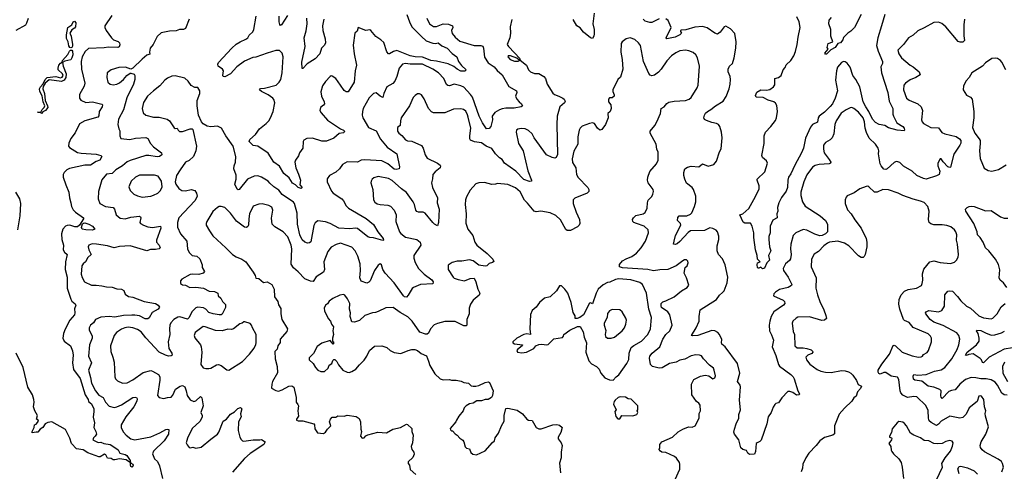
# Model space of a CAD drawing. Extents: x 1771496 to 1971148, y 471553 to 643630.
# Tile 465 of 656: x 1838371 to 1848846, y 606671 to 611469. Entities that reach past the tile are written whole.
import ezdxf

# ---------------------------------------------------------------- set-up
doc = ezdxf.new("R2010")
doc.units = 0

msp = doc.modelspace()

# ---------------------------------------------------------------- linework, layer by layer
at = {"layer": '0CON10XD'}
for points in [[(1842489, 611525), (1842518, 611445), (1842545, 611395), (1842645, 611290), (1842695, 611246), (1842765, 611221), (1842795, 611218), (1842825, 611223), (1842863, 611193), (1842920, 611165), (1842971, 611111), (1843023, 611073), (1843041, 611025), (1843071, 610981), (1843122, 610935), (1843106, 610924), (1843065, 610924), (1843025, 610944), (1842991, 610971), (1842929, 610999), (1842805, 611029), (1842745, 611035), (1842702, 611055), (1842655, 611072), (1842577, 611075), (1842525, 611084), (1842385, 611141), (1842347, 611133), (1842305, 611108), (1842295, 611108), (1842279, 611129), (1842245, 611226), (1842215, 611255), (1842160, 611290), (1842108, 611355), (1842095, 611360), (1842055, 611356), (1841973, 611387), (1841961, 611349), (1841938, 611325), (1841920, 611200), (1841929, 611105), (1841954, 610985), (1841940, 610925), (1841931, 610805), (1841865, 610701), (1841845, 610702), (1841825, 610718), (1841783, 610773), (1841733, 610843), (1841695, 610870), (1841685, 610872), (1841674, 610866), (1841625, 610813), (1841593, 610767), (1841576, 610704), (1841583, 610655), (1841612, 610595), (1841614, 610575), (1841605, 610560), (1841570, 610535), (1841566, 610506), (1841578, 610478), (1841645, 610402), (1841785, 610309), (1841817, 610295), (1841826, 610285), (1841824, 610275), (1841815, 610266), (1841769, 610261), (1841715, 610211), (1841635, 610178), (1841585, 610178), (1841485, 610209), (1841425, 610206), (1841395, 610190), (1841386, 610175), (1841382, 610105), (1841348, 610055), (1841337, 610023), (1841305, 609977), (1841299, 609955), (1841308, 609895), (1841338, 609828), (1841359, 609765), (1841353, 609715), (1841376, 609685), (1841365, 609677), (1841334, 609685), (1841306, 609716), (1841275, 609731), (1841239, 609789), (1841182, 609835), (1841135, 609914), (1841075, 609954), (1841015, 610051), (1840905, 610126), (1840854, 610134), (1840812, 610175), (1840819, 610195), (1840881, 610249), (1840922, 610308), (1840995, 610365), (1841022, 610395), (1841041, 610425), (1841067, 610493), (1841086, 610585), (1841075, 610620), (1841064, 610635), (1841015, 610671), (1840944, 610705), (1840924, 610725), (1840933, 610737), (1840975, 610742), (1841101, 610775), (1841133, 610805), (1841150, 610835), (1841164, 610906), (1841174, 611075), (1841163, 611113), (1841135, 611141), (1841095, 611142), (1841005, 611114), (1840885, 611072), (1840853, 611067), (1840763, 611027), (1840681, 610969), (1840613, 610895), (1840555, 610861), (1840537, 610865), (1840531, 610875), (1840539, 610925), (1840530, 610945), (1840482, 610975), (1840479, 610995), (1840488, 611015), (1840627, 611165), (1840675, 611209), (1840718, 611235), (1840779, 611261), (1840798, 611275), (1840814, 611305), (1840850, 611340), (1840864, 611365), (1840887, 611505)], [(1844482, 611538), (1844469, 611425), (1844482, 611365), (1844482, 611318), (1844480, 611295), (1844465, 611268), (1844445, 611277), (1844368, 611338), (1844335, 611384), (1844299, 611405), (1844261, 611471)], [(1847576, 611525), (1847538, 611405), (1847500, 611275), (1847487, 611195), (1847505, 611135), (1847551, 611025), (1847551, 611005), (1847533, 610967), (1847540, 610905), (1847607, 610695), (1847622, 610605), (1847662, 610525), (1847662, 610465), (1847668, 610445), (1847703, 610375), (1847767, 610335), (1847782, 610315), (1847786, 610294), (1847782, 610288), (1847705, 610294), (1847615, 610321), (1847574, 610344), (1847515, 610354), (1847475, 610376), (1847445, 610411), (1847405, 610495), (1847374, 610544), (1847343, 610595), (1847309, 610755), (1847267, 610835), (1847236, 610876), (1847206, 610966), (1847175, 611007), (1847155, 611022), (1847135, 611024), (1847115, 611016), (1847072, 610965), (1847060, 610925), (1847049, 610825), (1847072, 610715), (1847046, 610634), (1847017, 610575), (1846994, 610546), (1846934, 610486), (1846875, 610445), (1846865, 610425), (1846860, 610380), (1846805, 610355), (1846785, 610329), (1846731, 610209), (1846709, 610105), (1846689, 610055), (1846616, 609925), (1846575, 609830), (1846551, 609795), (1846544, 609765), (1846539, 609685), (1846525, 609646), (1846475, 609579), (1846447, 609523), (1846432, 609475), (1846436, 609436), (1846426, 609405), (1846429, 609365), (1846385, 609339), (1846356, 609275), (1846354, 609205), (1846342, 609165), (1846341, 609135), (1846350, 609055), (1846362, 609015), (1846339, 608965), (1846347, 608915), (1846320, 608885), (1846295, 608830), (1846275, 608822), (1846255, 608840), (1846235, 608828), (1846225, 608828), (1846220, 608835), (1846217, 608865), (1846222, 608885), (1846250, 608895), (1846222, 608925), (1846218, 608965), (1846199, 609025), (1846181, 609155), (1846183, 609205), (1846165, 609276), (1846145, 609308), (1846086, 609306), (1846068, 609318), (1846033, 609395), (1846065, 609407), (1846128, 609462), (1846199, 609591), (1846237, 609673), (1846239, 609705), (1846216, 609765), (1846217, 609775), (1846297, 609853), (1846326, 609945), (1846315, 609969), (1846274, 610004), (1846267, 610025), (1846292, 610155), (1846290, 610235), (1846307, 610275), (1846363, 610335), (1846411, 610399), (1846421, 610425), (1846432, 610495), (1846425, 610558), (1846412, 610582), (1846395, 610595), (1846335, 610615), (1846282, 610642), (1846207, 610647), (1846200, 610665), (1846212, 610698), (1846255, 610724), (1846315, 610721), (1846352, 610728), (1846390, 610755), (1846404, 610776), (1846406, 610844), (1846445, 610856), (1846473, 610875), (1846494, 610935), (1846515, 610963), (1846525, 610990), (1846574, 611035), (1846606, 611085), (1846625, 611132), (1846644, 611205), (1846652, 611282), (1846673, 611385), (1846664, 611445), (1846640, 611500)], [(1847324, 611525), (1847251, 611385), (1847215, 611347), (1847182, 611325), (1847135, 611280), (1847130, 611255), (1847103, 611225), (1847074, 611216), (1847048, 611175), (1847002, 611148), (1846955, 611102), (1846943, 611103), (1846936, 611115), (1846972, 611155), (1846963, 611175), (1846972, 611215), (1847022, 611235), (1847000, 611295), (1847000, 611365), (1846979, 611425), (1846983, 611465), (1847007, 611493)], [(1838333, 611357), (1838436, 611415), (1838449, 611435), (1838466, 611484)], [(1839351, 611515), (1839277, 611405), (1839277, 611385), (1839291, 611355), (1839347, 611275), (1839371, 611255), (1839418, 611238), (1839434, 611225), (1839438, 611202), (1839429, 611181), (1839415, 611174), (1839316, 611176), (1839271, 611169), (1839105, 611164), (1839068, 611132), (1839037, 611075), (1839026, 611025), (1839029, 610945), (1839065, 610795), (1839058, 610762), (1839006, 610675), (1839006, 610635), (1839023, 610615), (1839075, 610590), (1839146, 610596), (1839245, 610572), (1839252, 610565), (1839248, 610545), (1839216, 610494), (1839213, 610447), (1839204, 610435), (1839064, 610396), (1839006, 610364), (1838962, 610268), (1838915, 610207), (1838895, 610156), (1838891, 610125), (1838900, 610110), (1838988, 610058), (1839025, 610051), (1839185, 610041), (1839235, 610026), (1839244, 610015), (1839223, 609975), (1839185, 609961), (1839125, 609925), (1839065, 609925), (1838902, 609888), (1838874, 609875), (1838845, 609844), (1838834, 609825), (1838835, 609795), (1838861, 609715), (1838896, 609635), (1838902, 609575), (1838915, 609525), (1838924, 609485), (1838940, 609450), (1838964, 609424), (1839049, 609365), (1839049, 609355), (1839007, 609285), (1838985, 609268), (1838957, 609267), (1838905, 609285), (1838875, 609284), (1838859, 609275), (1838830, 609245), (1838815, 609195), (1838819, 609135), (1838836, 609075), (1838835, 609025), (1838848, 608998), (1838876, 608975), (1838858, 608895), (1838856, 608815), (1838876, 608735), (1838877, 608615), (1838915, 608498), (1838927, 608477), (1838961, 608451), (1838967, 608435), (1838954, 608396), (1838958, 608355), (1838953, 608335), (1838905, 608275), (1838855, 608182)], [(1838915, 611169), (1838905, 611174), (1838893, 611193), (1838887, 611235), (1838871, 611271), (1838870, 611310), (1838885, 611385), (1838927, 611413), (1838942, 611448), (1838955, 611454), (1838967, 611435), (1838966, 611394), (1838955, 611379), (1838925, 611361), (1838904, 611326), (1838918, 611295), (1838933, 611205), (1838933, 611187), (1838925, 611173), (1838915, 611169)], [(1840174, 611475), (1840135, 611376), (1840115, 611366), (1840070, 611365), (1840035, 611352), (1839965, 611349), (1839875, 611331), (1839835, 611289), (1839791, 611205), (1839759, 611165), (1839751, 611125), (1839756, 611104), (1839725, 611091), (1839675, 611050), (1839575, 610953), (1839555, 610942), (1839496, 610966), (1839425, 610961), (1839343, 610937), (1839301, 610905), (1839298, 610855), (1839310, 610805), (1839335, 610785), (1839365, 610778), (1839405, 610783), (1839433, 610797), (1839477, 610833), (1839513, 610877), (1839545, 610900), (1839555, 610902), (1839591, 610891), (1839598, 610878), (1839597, 610833), (1839582, 610785), (1839512, 610638), (1839477, 610513), (1839421, 610411), (1839416, 610354), (1839425, 610310), (1839437, 610287), (1839437, 610235), (1839448, 610208), (1839544, 610196), (1839605, 610211), (1839715, 610219), (1839735, 610206), (1839762, 610152), (1839795, 610119), (1839879, 610055), (1839883, 610035), (1839858, 610015), (1839835, 610011), (1839747, 610027), (1839715, 610025), (1839545, 609973), (1839515, 609959), (1839465, 609918), (1839395, 609874), (1839355, 609836), (1839295, 609829), (1839244, 609766), (1839210, 609645), (1839205, 609565), (1839225, 609516), (1839285, 609484), (1839365, 609472), (1839380, 609455), (1839399, 609395), (1839440, 609360), (1839495, 609354), (1839555, 609370), (1839645, 609381), (1839655, 609375), (1839659, 609365), (1839651, 609315), (1839656, 609305), (1839687, 609285), (1839735, 609267), (1839785, 609261), (1839868, 609275), (1839872, 609255), (1839826, 609125), (1839828, 609105), (1839855, 609073), (1839866, 609044), (1839856, 609034), (1839815, 609026), (1839764, 609026), (1839725, 609015), (1839545, 609065), (1839435, 609061), (1839375, 609046), (1839305, 609066), (1839187, 609083), (1839144, 609086), (1839107, 609073), (1839101, 609055), (1839106, 609024), (1839133, 608975), (1839098, 608942), (1839072, 608898), (1839045, 608875), (1839034, 608855), (1839025, 608765), (1839035, 608730), (1839062, 608685), (1839135, 608649), (1839185, 608650), (1839245, 608642), (1839295, 608630), (1839355, 608627), (1839405, 608611), (1839455, 608605), (1839481, 608591), (1839493, 608553), (1839529, 608529), (1839575, 608521), (1839695, 608475), (1839815, 608454), (1839843, 608435), (1839860, 608415), (1839844, 608395), (1839782, 608358), (1839749, 608301), (1839735, 608292), (1839705, 608292), (1839645, 608321), (1839595, 608330), (1839565, 608328), (1839475, 608326), (1839385, 608308), (1839325, 608314), (1839233, 608307), (1839179, 608285), (1839155, 608250), (1839126, 608225), (1839111, 608195), (1839112, 608175), (1839143, 608105), (1839144, 608085), (1839115, 608015), (1839104, 607895), (1839137, 607825), (1839102, 607745), (1839126, 607666), (1839136, 607606), (1839177, 607525), (1839215, 607479), (1839260, 607455), (1839284, 607405), (1839325, 607364), (1839375, 607348), (1839405, 607355), (1839455, 607378), (1839576, 607456), (1839599, 607459), (1839614, 607454), (1839621, 607441), (1839619, 607415), (1839585, 607355), (1839500, 607250), (1839451, 607165), (1839451, 607135), (1839461, 607111), (1839476, 607085), (1839505, 607055), (1839555, 607015), (1839595, 607006), (1839765, 607038), (1839862, 607078), (1839925, 607115), (1839945, 607120), (1839959, 607115), (1839953, 607065), (1839910, 606995), (1839796, 606885), (1839784, 606856), (1839805, 606802), (1839837, 606775), (1839859, 606729), (1839892, 606595)], [(1842704, 611485), (1842732, 611425), (1842775, 611398), (1842806, 611396), (1842875, 611424), (1842935, 611420), (1842976, 611405), (1842979, 611385), (1842964, 611354), (1842971, 611321), (1843003, 611283), (1843055, 611241), (1843205, 611196), (1843276, 611196), (1843297, 611187), (1843307, 611165), (1843315, 611072), (1843355, 611012), (1843419, 610969), (1843451, 610931), (1843506, 610885), (1843575, 610760), (1843656, 610715), (1843659, 610695), (1843646, 610655), (1843661, 610625), (1843684, 610595), (1843710, 610575), (1843719, 610555), (1843707, 610543), (1843631, 610529), (1843545, 610529), (1843505, 610523), (1843475, 610513), (1843425, 610483), (1843398, 610445), (1843401, 610405), (1843382, 610335), (1843365, 610314), (1843339, 610309), (1843295, 610374), (1843258, 610445), (1843188, 610645), (1843168, 610675), (1843095, 610751), (1843065, 610765), (1842995, 610783), (1842945, 610768), (1842925, 610770), (1842912, 610782), (1842882, 610845), (1842828, 610905), (1842766, 610945), (1842655, 610995), (1842525, 610996), (1842475, 611003), (1842444, 610995), (1842409, 610955), (1842385, 610865), (1842363, 610817), (1842340, 610790), (1842279, 610755), (1842245, 610685), (1842235, 610643), (1842205, 610657), (1842165, 610692), (1842135, 610684), (1842091, 610639), (1842027, 610525), (1842017, 610495), (1842014, 610456), (1842021, 610425), (1842082, 610325), (1842165, 610287), (1842211, 610201), (1842282, 610115), (1842383, 610045), (1842413, 609905), (1842408, 609885), (1842375, 609877), (1842355, 609880), (1842288, 609938), (1842225, 609968), (1842045, 609981), (1842005, 609977), (1841965, 609956), (1841855, 609959), (1841805, 609930), (1841772, 609885), (1841735, 609849), (1841667, 609813), (1841641, 609779), (1841644, 609745), (1841689, 609649), (1841706, 609625), (1841798, 609565), (1841816, 609546), (1841845, 609492), (1841868, 609468), (1842056, 609356), (1842134, 609294), (1842180, 609215), (1842237, 609145), (1842242, 609128), (1842235, 609124), (1842135, 609152), (1842096, 609154), (1842075, 609162), (1841965, 609250), (1841943, 609253), (1841885, 609247), (1841765, 609254), (1841675, 609304), (1841625, 609320), (1841545, 609333), (1841515, 609312), (1841499, 609281), (1841470, 609110), (1841455, 609099), (1841434, 609096), (1841405, 609104), (1841375, 609131), (1841352, 609185), (1841327, 609295), (1841324, 609415), (1841296, 609516), (1841285, 609530), (1841163, 609613), (1841128, 609658), (1841075, 609694), (1841034, 609734), (1841015, 609755), (1840945, 609797), (1840905, 609811), (1840865, 609808), (1840794, 609775), (1840705, 609666), (1840695, 609662), (1840685, 609669), (1840660, 609720), (1840675, 609775), (1840676, 609816), (1840648, 609885), (1840652, 609915), (1840669, 609955), (1840671, 610015), (1840641, 610125), (1840563, 610235), (1840519, 610315), (1840475, 610338), (1840405, 610331), (1840367, 610337), (1840325, 610364), (1840306, 610385), (1840274, 610454), (1840260, 610555), (1840261, 610609), (1840287, 610685), (1840288, 610715), (1840267, 610747), (1840235, 610748), (1840195, 610770), (1840164, 610815), (1840127, 610847), (1840025, 610874), (1839991, 610869), (1839945, 610848), (1839915, 610826), (1839861, 610765), (1839794, 610715), (1839731, 610655), (1839689, 610591), (1839674, 610525), (1839685, 610480), (1839714, 610454), (1839795, 610435), (1839855, 610432), (1839942, 610412), (1839964, 610394), (1840015, 610320), (1840025, 610314), (1840048, 610318), (1840057, 610295), (1840073, 610283), (1840105, 610281), (1840185, 610310), (1840205, 610310), (1840214, 610304), (1840253, 610125), (1840244, 610075), (1840219, 610015), (1840175, 609972), (1840135, 609956), (1840077, 609875), (1840041, 609815), (1840026, 609745), (1840033, 609723), (1840066, 609675), (1840098, 609655), (1840135, 609652), (1840195, 609664), (1840233, 609653), (1840254, 609625), (1840259, 609595), (1840254, 609575), (1840235, 609545), (1840066, 609364), (1840050, 609315), (1840051, 609265), (1840083, 609195), (1840149, 609115), (1840158, 609035), (1840174, 608995), (1840205, 608964), (1840255, 608958), (1840289, 608929), (1840313, 608865), (1840314, 608835), (1840336, 608795), (1840325, 608777), (1840279, 608761), (1840205, 608766), (1840185, 608762), (1840095, 608713), (1840083, 608695), (1840082, 608665), (1840102, 608652), (1840137, 608647), (1840182, 608625), (1840245, 608629), (1840326, 608616), (1840386, 608586), (1840445, 608580), (1840480, 608565), (1840483, 608535), (1840510, 608510), (1840530, 608475), (1840562, 608442), (1840560, 608410), (1840525, 608341), (1840515, 608334), (1840495, 608333), (1840428, 608345), (1840385, 608359), (1840350, 608395), (1840328, 608408), (1840265, 608414), (1840245, 608406), (1840205, 608370), (1840170, 608300), (1840155, 608288), (1840075, 608312), (1840055, 608310), (1840013, 608285), (1839980, 608250), (1839970, 608225), (1839964, 608185), (1839970, 608125), (1839951, 608045), (1839958, 607975), (1839990, 607925), (1839994, 607906), (1839983, 607897), (1839956, 607894), (1839923, 607903), (1839856, 607936), (1839715, 608089), (1839665, 608153), (1839625, 608177), (1839575, 608196), (1839525, 608201), (1839490, 608195), (1839455, 608181), (1839400, 608145), (1839375, 608113), (1839339, 608005), (1839341, 607945), (1839364, 607884), (1839375, 607830), (1839384, 607674), (1839391, 607655), (1839412, 607632), (1839465, 607606), (1839515, 607612), (1839575, 607644), (1839685, 607722), (1839765, 607742), (1839786, 607736), (1839848, 607698), (1839863, 607675), (1839862, 607638), (1839838, 607475), (1839855, 607454), (1839905, 607444), (1839945, 607456), (1839983, 607457), (1840000, 607480), (1840028, 607542), (1840077, 607575), (1840105, 607584), (1840128, 607568), (1840144, 607525), (1840154, 607475), (1840185, 607429), (1840225, 607411), (1840245, 607421), (1840295, 607464), (1840310, 607450), (1840325, 607365), (1840298, 607295), (1840314, 607265), (1840314, 607245), (1840289, 607201), (1840205, 607125), (1840156, 607024), (1840143, 606975), (1840152, 606952), (1840173, 606925), (1840185, 606920), (1840215, 606927), (1840245, 606916), (1840302, 606928), (1840405, 607011), (1840476, 607065), (1840489, 607085), (1840536, 607205), (1840573, 607225), (1840615, 607278), (1840656, 607304), (1840691, 607339), (1840719, 607349), (1840734, 607334), (1840722, 607282), (1840728, 607248), (1840701, 607195), (1840696, 607105), (1840714, 607035), (1840728, 607008), (1840743, 606993), (1840755, 606991), (1840854, 607006), (1840925, 607004), (1840945, 607009), (1840983, 606983), (1840969, 606955), (1840825, 606861), (1840764, 606806), (1840635, 606660)], [(1843608, 611472), (1843588, 611395), (1843593, 611325), (1843586, 611275), (1843559, 611205), (1843571, 611185), (1843697, 611055), (1843685, 611040), (1843660, 611060), (1843592, 611085), (1843568, 611085), (1843564, 611075), (1843591, 611045), (1843635, 611029), (1843673, 611027), (1843695, 611040), (1843764, 610985), (1843785, 610938), (1843807, 610915), (1843848, 610898), (1843895, 610897), (1843949, 610865), (1843965, 610845), (1843982, 610785), (1844045, 610687), (1844060, 610675), (1844108, 610658), (1844150, 610635), (1844163, 610625), (1844173, 610605), (1844168, 610585), (1844117, 610545), (1844091, 610445), (1844085, 610355), (1844093, 610037), (1844078, 610005), (1844065, 609999), (1844035, 610004), (1843975, 610033), (1843845, 610215), (1843823, 610255), (1843785, 610291), (1843748, 610308), (1843705, 610312), (1843670, 610305), (1843658, 610295), (1843653, 610275), (1843679, 610155), (1843729, 610075), (1843779, 609865), (1843816, 609765), (1843815, 609752), (1843795, 609750), (1843735, 609773), (1843651, 609861), (1843530, 609945), (1843505, 609984), (1843475, 610001), (1843433, 610043), (1843395, 610099), (1843334, 610124), (1843285, 610162), (1843211, 610171), (1843168, 610188), (1843161, 610205), (1843159, 610235), (1843172, 610315), (1843142, 610432), (1843137, 610457), (1843117, 610497), (1843094, 610515), (1843065, 610522), (1842985, 610519), (1842895, 610478), (1842775, 610479), (1842751, 610491), (1842722, 610525), (1842675, 610628), (1842645, 610670), (1842625, 610680), (1842605, 610680), (1842580, 610665), (1842559, 610641), (1842520, 610555), (1842431, 610425), (1842421, 610395), (1842418, 610345), (1842390, 610325), (1842392, 610285), (1842404, 610265), (1842438, 610238), (1842475, 610194), (1842498, 610182), (1842545, 610178), (1842645, 610132), (1842663, 610103), (1842684, 610035), (1842707, 609997), (1842817, 609945), (1842843, 609925), (1842849, 609915), (1842844, 609895), (1842790, 609851), (1842767, 609823), (1842763, 609777), (1842751, 609735), (1842763, 609685), (1842815, 609578), (1842812, 609525), (1842833, 609455), (1842827, 609313), (1842815, 609280), (1842785, 609296), (1842765, 609316), (1842685, 609412), (1842665, 609424), (1842615, 609423), (1842595, 609433), (1842586, 609446), (1842572, 609505), (1842559, 609535), (1842485, 609634), (1842432, 609672), (1842335, 609760), (1842295, 609781), (1842185, 609802), (1842140, 609790), (1842120, 609775), (1842110, 609755), (1842108, 609735), (1842130, 609665), (1842134, 609555), (1842150, 609530), (1842175, 609514), (1842205, 609504), (1842289, 609499), (1842317, 609487), (1842354, 609445), (1842376, 609395), (1842374, 609325), (1842413, 609215), (1842425, 609198), (1842475, 609160), (1842595, 609134), (1842632, 609105), (1842639, 609075), (1842564, 608965), (1842564, 608935), (1842579, 608889), (1842614, 608825), (1842676, 608765), (1842756, 608705), (1842770, 608685), (1842766, 608664), (1842636, 608654), (1842562, 608625), (1842548, 608612), (1842505, 608542), (1842485, 608522), (1842465, 608526), (1842455, 608536), (1842355, 608675), (1842259, 608775), (1842234, 608815), (1842221, 608865), (1842205, 608874), (1842185, 608862), (1842145, 608804), (1842099, 608695), (1842085, 608679), (1842065, 608670), (1842005, 608690), (1841991, 608725), (1841998, 608805), (1841993, 608875), (1841968, 608958), (1841942, 609012), (1841905, 609053), (1841785, 609093), (1841740, 609080), (1841685, 609052), (1841648, 609005), (1841607, 608895), (1841614, 608815), (1841603, 608785), (1841524, 608736), (1841493, 608687), (1841465, 608690), (1841405, 608715), (1841335, 608789), (1841285, 608831), (1841260, 608870), (1841265, 609035), (1841258, 609075), (1841223, 609163), (1841175, 609215), (1841085, 609270), (1841058, 609298), (1841049, 609361), (1841066, 609445), (1841055, 609476), (1841022, 609495), (1840952, 609512), (1840915, 609509), (1840855, 609488), (1840818, 609405), (1840808, 609355), (1840804, 609285), (1840799, 609271), (1840785, 609260), (1840764, 609264), (1840678, 609328), (1840615, 609412), (1840555, 609474), (1840515, 609486), (1840495, 609484), (1840477, 609473), (1840425, 609430), (1840362, 609325), (1840354, 609305), (1840356, 609286), (1840389, 609225), (1840425, 609173), (1840566, 609045), (1840634, 608974), (1840675, 608949), (1840736, 608926), (1840777, 608897), (1840856, 608785), (1840875, 608750), (1840882, 608722), (1840915, 608720), (1840965, 608678), (1841005, 608684), (1841054, 608655), (1841080, 608605), (1841084, 608525), (1841118, 608475), (1841125, 608438), (1841150, 608400), (1841150, 608345), (1841161, 608285), (1841221, 608185), (1841215, 608157), (1841168, 608102)], [(1841219, 611515), (1841155, 611414), (1841145, 611408), (1841138, 611418), (1841131, 611445), (1841131, 611505)], [(1841608, 611475), (1841592, 611405), (1841596, 611355), (1841621, 611265), (1841626, 611224), (1841615, 611198), (1841584, 611166), (1841563, 611105), (1841515, 611054), (1841430, 610999), (1841385, 610950), (1841375, 610950), (1841372, 611018), (1841409, 611185), (1841399, 611275), (1841418, 611352), (1841428, 611425), (1841427, 611485)], [(1845175, 611480), (1845095, 611441), (1845075, 611440), (1845025, 611452), (1845006, 611475)], [(1846966, 609215), (1846944, 609195), (1846907, 609175), (1846885, 609173), (1846831, 609191), (1846745, 609233), (1846705, 609240), (1846630, 609205), (1846601, 609175), (1846575, 609085), (1846572, 609035), (1846580, 608975), (1846573, 608927), (1846561, 608909), (1846517, 608875), (1846494, 608824), (1846497, 608805), (1846547, 608735), (1846587, 608655), (1846582, 608645), (1846546, 608624), (1846456, 608604), (1846411, 608575), (1846394, 608555), (1846392, 608535), (1846495, 608489), (1846508, 608475), (1846512, 608455), (1846496, 608435), (1846395, 608365), (1846367, 608315), (1846351, 608265), (1846346, 608225), (1846347, 608165), (1846371, 608121), (1846390, 608065), (1846377, 607995), (1846415, 607902), (1846444, 607805), (1846455, 607789), (1846575, 607701), (1846599, 607675), (1846612, 607655), (1846651, 607525), (1846669, 607495), (1846665, 607484), (1846635, 607480), (1846595, 607509), (1846565, 607520), (1846545, 607517), (1846480, 607450), (1846445, 607398), (1846415, 607392), (1846405, 607382), (1846387, 607353), (1846366, 607295), (1846335, 607248), (1846321, 607175), (1846258, 607002), (1846245, 606987), (1846217, 606975), (1846208, 606965), (1846199, 606881), (1846187, 606853), (1846135, 606850), (1846118, 606865), (1846105, 606892), (1846065, 606902), (1846045, 606920), (1846023, 607005), (1845977, 607065), (1845970, 607085), (1845975, 607120), (1845994, 607175), (1846023, 607235), (1846021, 607275), (1846039, 607325), (1846029, 607425), (1846038, 607568), (1846035, 607585), (1846009, 607625), (1846031, 607715), (1846009, 607815), (1845876, 607995), (1845842, 608022), (1845837, 608035), (1845840, 608070), (1845816, 608125), (1845799, 608145), (1845765, 608165), (1845735, 608168), (1845585, 608113), (1845529, 608109), (1845518, 608115), (1845567, 608195), (1845600, 608265), (1845599, 608315), (1845610, 608385), (1845784, 608495), (1845816, 608544), (1845850, 608570), (1845865, 608590), (1845899, 608675), (1845904, 608735), (1845877, 608865), (1845848, 608928), (1845806, 608975), (1845791, 609015), (1845792, 609065), (1845811, 609135), (1845809, 609169), (1845794, 609215), (1845782, 609232), (1845745, 609252), (1845715, 609256), (1845655, 609229), (1845508, 609225), (1845483, 609207), (1845395, 609113), (1845365, 609089), (1845345, 609080), (1845328, 609085), (1845334, 609115), (1845349, 609175), (1845406, 609285), (1845401, 609305), (1845371, 609335), (1845372, 609368), (1845386, 609384), (1845470, 609385), (1845508, 609402), (1845523, 609417), (1845552, 609485), (1845564, 609535), (1845564, 609595), (1845540, 609665), (1845527, 609687), (1845465, 609734), (1845446, 609775), (1845436, 609815), (1845436, 609845), (1845446, 609884), (1845475, 609903), (1845515, 609914), (1845595, 609907), (1845634, 609936), (1845695, 609914), (1845755, 609931), (1845784, 609965), (1845816, 610065), (1845835, 610098), (1845843, 610215), (1845837, 610275), (1845820, 610335), (1845804, 610355), (1845785, 610365), (1845735, 610376), (1845677, 610397), (1845657, 610407), (1845648, 610425), (1845656, 610455), (1845669, 610475), (1845688, 610495), (1845725, 610515), (1845775, 610555), (1845854, 610605), (1845886, 610654), (1845918, 610735), (1845931, 610785), (1845935, 610835), (1845929, 610865), (1845909, 610915), (1845908, 610945), (1845921, 610975), (1845954, 611005), (1845971, 611065), (1845989, 611165), (1845992, 611235), (1845981, 611321), (1845935, 611372), (1845885, 611401), (1845865, 611393), (1845824, 611336), (1845795, 611316), (1845767, 611325), (1845685, 611384), (1845635, 611398), (1845555, 611390), (1845457, 611363), (1845410, 611359), (1845401, 611355), (1845401, 611345), (1845412, 611325), (1845395, 611309), (1845345, 611282), (1845255, 611267), (1845249, 611275), (1845302, 611388), (1845272, 611462), (1845245, 611479)], [(1848423, 611475), (1848416, 611415), (1848416, 611296), (1848422, 611248), (1848405, 611231), (1848375, 611231), (1848355, 611239), (1848224, 611395), (1848180, 611430), (1848145, 611444), (1848095, 611439), (1847995, 611381), (1847925, 611351), (1847875, 611306), (1847826, 611275), (1847774, 611206), (1847712, 611145), (1847725, 611107), (1847754, 611064), (1847845, 610986), (1847877, 610967), (1847941, 610915), (1847951, 610885), (1847905, 610856), (1847845, 610829), (1847794, 610796), (1847778, 610775), (1847774, 610725), (1847807, 610637), (1847834, 610614), (1847926, 610576), (1847962, 610545), (1847977, 610505), (1847966, 610404), (1847971, 610385), (1847988, 610368), (1848065, 610325), (1848145, 610321), (1848181, 610271), (1848215, 610255), (1848335, 610227), (1848371, 610205), (1848383, 610185), (1848383, 610157), (1848374, 610135), (1848309, 610041), (1848275, 609902), (1848265, 609897), (1848246, 609906), (1848195, 609958), (1848175, 609990), (1848165, 609990), (1848138, 609945), (1848139, 609915), (1848160, 609860), (1848154, 609825), (1848125, 609809), (1848015, 609776), (1847985, 609781), (1847916, 609815), (1847865, 609859), (1847775, 609914), (1847735, 609951), (1847715, 609960), (1847695, 609962), (1847675, 609952), (1847600, 609885), (1847585, 609879), (1847565, 609882), (1847536, 609915), (1847526, 609936), (1847508, 610045), (1847512, 610075), (1847503, 610103), (1847476, 610146), (1847410, 610210), (1847380, 610270), (1847366, 610316), (1847360, 610385), (1847345, 610426), (1847295, 610488), (1847245, 610527), (1847225, 610536), (1847205, 610534), (1847163, 610513), (1847109, 610475), (1847056, 610394), (1847044, 610355), (1847034, 610256), (1847015, 610215), (1846995, 610194), (1846944, 610165), (1846924, 610136), (1846923, 610095), (1846931, 610055), (1846984, 609985), (1846999, 609955), (1846998, 609945), (1846983, 609937), (1846875, 609931), (1846835, 609919), (1846805, 609901), (1846745, 609822), (1846712, 609745), (1846682, 609635), (1846682, 609602), (1846701, 609535), (1846729, 609489), (1846886, 609385), (1846945, 609336), (1846966, 609295), (1846966, 609215)], [(1845346, 606585), (1845394, 606695), (1845396, 606745), (1845390, 606765), (1845360, 606810), (1845338, 606828), (1845245, 606869), (1845204, 606874), (1845190, 606885), (1845170, 606905), (1845180, 606915), (1845180, 606955), (1845202, 606985), (1845317, 607033), (1845375, 607089), (1845425, 607120), (1845485, 607143), (1845525, 607140), (1845557, 607155), (1845599, 607235), (1845600, 607285), (1845613, 607315), (1845609, 607375), (1845597, 607395), (1845570, 607411), (1845521, 607485), (1845520, 607595), (1845543, 607645), (1845615, 607682), (1845665, 607691), (1845704, 607684), (1845745, 607654), (1845765, 607664), (1845773, 607685), (1845761, 607745), (1845751, 607765), (1845710, 607799), (1845646, 607866), (1845625, 607897), (1845605, 607906), (1845565, 607909), (1845515, 607896), (1845447, 607863), (1845395, 607852), (1845355, 607831), (1845284, 607815), (1845205, 607770), (1845175, 607768), (1845105, 607784), (1845084, 607804), (1845072, 607872), (1845076, 607895), (1845099, 607925), (1845180, 607995), (1845213, 608075), (1845247, 608123), (1845289, 608165), (1845314, 608224), (1845289, 608335), (1845266, 608365), (1845201, 608411), (1845195, 608430), (1845197, 608453), (1845215, 608471), (1845245, 608481), (1845334, 608526), (1845412, 608588), (1845474, 608625), (1845491, 608649), (1845466, 608725), (1845440, 608775), (1845452, 608835), (1845472, 608855), (1845482, 608885), (1845478, 608905), (1845466, 608916), (1845445, 608916), (1845425, 608906), (1845355, 608853), (1845265, 608814), (1845182, 608812), (1845115, 608800), (1845055, 608815), (1844785, 608833), (1844752, 608845), (1844753, 608867), (1844785, 608908), (1844825, 608930), (1844885, 608952), (1844935, 608990), (1844984, 609045), (1845029, 609115), (1845062, 609205), (1845056, 609235), (1845015, 609275), (1844935, 609302), (1844905, 609314), (1844893, 609325), (1844891, 609345), (1844900, 609365), (1844925, 609388), (1845005, 609408), (1845025, 609419), (1845048, 609465), (1845051, 609525), (1845059, 609551), (1845095, 609592), (1845106, 609615), (1845113, 609645), (1845110, 609665), (1845057, 609737), (1845051, 609765), (1845053, 609797), (1845075, 609855), (1845145, 609938), (1845163, 609975), (1845163, 610063), (1845151, 610095), (1845142, 610145), (1845079, 610265), (1845079, 610285), (1845127, 610345), (1845150, 610385), (1845187, 610473), (1845196, 610524), (1845227, 610545), (1845255, 610579), (1845278, 610592), (1845334, 610604), (1845455, 610610), (1845495, 610624), (1845515, 610641), (1845577, 610745), (1845589, 610775), (1845604, 610975), (1845582, 611065), (1845563, 611095), (1845535, 611119), (1845490, 611140), (1845455, 611147), (1845395, 611137), (1845352, 611118), (1845305, 611085), (1845255, 611033), (1845197, 610943), (1845169, 610911), (1845125, 610881), (1845095, 610874), (1845080, 610880), (1845065, 610897), (1845007, 611025), (1844976, 611195), (1844955, 611223), (1844915, 611259), (1844865, 611276), (1844822, 611265), (1844780, 611235), (1844770, 611215), (1844768, 611125), (1844774, 611084), (1844782, 611045), (1844788, 610945), (1844762, 610858), (1844734, 610835), (1844681, 610725), (1844681, 610705), (1844695, 610672), (1844694, 610655), (1844675, 610640), (1844645, 610640), (1844634, 610625), (1844636, 610596), (1844659, 610565), (1844664, 610525), (1844654, 610495), (1844628, 610472), (1844631, 610425), (1844605, 610355), (1844565, 610304), (1844545, 610296), (1844518, 610315), (1844485, 610366), (1844465, 610373), (1844432, 610368), (1844355, 610337), (1844335, 610318), (1844323, 610295), (1844311, 610225), (1844309, 610145), (1844268, 610072), (1844248, 609992), (1844251, 609951), (1844287, 609895), (1844296, 609825), (1844314, 609794), (1844416, 609686), (1844426, 609665), (1844426, 609645), (1844408, 609625), (1844277, 609573), (1844259, 609555), (1844261, 609515), (1844291, 609425), (1844326, 609346), (1844330, 609305), (1844323, 609285), (1844305, 609268), (1844230, 609230), (1844195, 609230), (1844180, 609240), (1844125, 609344), (1844075, 609388), (1844015, 609416), (1843915, 609434), (1843865, 609426), (1843844, 609434), (1843775, 609520), (1843742, 609552), (1843695, 609641), (1843645, 609681), (1843565, 609719), (1843455, 609729), (1843433, 609723), (1843395, 609719), (1843315, 609738), (1843255, 609736), (1843224, 609726), (1843163, 609657), (1843124, 609586), (1843114, 609555), (1843111, 609505), (1843122, 609405), (1843116, 609306), (1843139, 609245), (1843192, 609175), (1843213, 609105), (1843233, 609075), (1843344, 608985), (1843404, 608925), (1843415, 608900), (1843402, 608888), (1843365, 608879), (1843340, 608855), (1843325, 608851), (1843255, 608860), (1843195, 608906), (1843156, 608916), (1843076, 608904), (1843025, 608904), (1842972, 608888), (1842929, 608861), (1842931, 608815), (1842984, 608735), (1842995, 608724), (1843035, 608708), (1843105, 608696), (1843165, 608719), (1843205, 608722), (1843223, 608683), (1843244, 608605), (1843266, 608565), (1843259, 608541), (1843195, 608490), (1843168, 608445), (1843154, 608405), (1843152, 608345), (1843130, 608285), (1843130, 608225), (1843120, 608215), (1843095, 608218), (1843005, 608263), (1842895, 608263), (1842815, 608242), (1842782, 608228), (1842741, 608185), (1842720, 608140), (1842705, 608128), (1842687, 608127), (1842629, 608149), (1842547, 608265), (1842502, 608312), (1842418, 608358), (1842345, 608410), (1842265, 608409), (1842185, 608367), (1842155, 608359), (1842126, 608354), (1842042, 608325), (1841985, 608273), (1841935, 608257), (1841905, 608260), (1841887, 608315), (1841892, 608355), (1841881, 608395), (1841885, 608452), (1841859, 608505), (1841831, 608541), (1841815, 608548), (1841777, 608543), (1841703, 608507), (1841663, 608477), (1841645, 608450), (1841625, 608435), (1841610, 608405), (1841614, 608375), (1841654, 608295), (1841679, 608265), (1841687, 608235), (1841710, 608205), (1841702, 608165), (1841709, 608125), (1841698, 608085), (1841700, 608055), (1841710, 608045), (1841710, 608025), (1841705, 608020), (1841675, 608060), (1841585, 608033), (1841535, 607998), (1841497, 607923), (1841452, 607875), (1841450, 607855), (1841492, 607815), (1841517, 607775), (1841545, 607747), (1841575, 607730), (1841615, 607732), (1841654, 607766)], [(1838605, 610474), (1838593, 610483), (1838562, 610485), (1838595, 610488), (1838611, 610515), (1838631, 610535), (1838638, 610555), (1838620, 610595), (1838609, 610659), (1838585, 610705), (1838583, 610735), (1838592, 610755), (1838621, 610789), (1838641, 610835), (1838665, 610855), (1838755, 610865), (1838805, 610852), (1838825, 610858), (1838833, 610875), (1838826, 610895), (1838781, 610935), (1838780, 610955), (1838788, 610985), (1838805, 611009), (1838823, 611017), (1838828, 611035), (1838885, 611101), (1838900, 611135), (1838913, 611147), (1838925, 611147), (1838934, 611134), (1838936, 611095), (1838927, 611063), (1838915, 611044), (1838852, 611028), (1838827, 611015), (1838835, 610975), (1838865, 610895), (1838864, 610855), (1838845, 610828), (1838815, 610813), (1838685, 610830), (1838641, 610795), (1838621, 610759), (1838619, 610735), (1838636, 610685), (1838642, 610612), (1838669, 610555), (1838671, 610535), (1838647, 610503), (1838619, 610491), (1838605, 610474)], [(1848861, 610935), (1848819, 611019), (1848805, 611037), (1848775, 611057), (1848755, 611062), (1848715, 611057), (1848645, 611010), (1848615, 610977), (1848502, 610905), (1848473, 610855), (1848442, 610818), (1848411, 610765), (1848408, 610725), (1848445, 610668), (1848486, 610646), (1848506, 610625), (1848521, 610495), (1848521, 610425), (1848509, 610325), (1848531, 610265), (1848580, 610205), (1848590, 610185), (1848591, 610155), (1848582, 610075), (1848589, 609995), (1848633, 609893), (1848676, 609866), (1848715, 609861), (1848785, 609879), (1848865, 609927)], [(1839675, 609584), (1839765, 609594), (1839795, 609604), (1839840, 609625), (1839870, 609655), (1839886, 609695), (1839880, 609755), (1839846, 609805), (1839805, 609816), (1839645, 609816), (1839605, 609795), (1839558, 609752), (1839534, 609695), (1839547, 609655), (1839585, 609614), (1839625, 609596), (1839675, 609584)], [(1838353, 609235), (1838378, 609385), (1838382, 609515), (1838372, 609565), (1838332, 609635)], [(1848821, 606665), (1848836, 606714), (1848828, 606755), (1848815, 606776), (1848781, 606801), (1848636, 606876), (1848609, 606899), (1848592, 606925), (1848589, 606945), (1848600, 606985), (1848651, 607065), (1848679, 607145), (1848646, 607255), (1848644, 607285), (1848651, 607315), (1848636, 607356), (1848629, 607435), (1848605, 607468), (1848594, 607474), (1848575, 607468), (1848558, 607412), (1848474, 607346), (1848441, 607279), (1848405, 607241), (1848374, 607234), (1848265, 607258), (1848174, 607205), (1848145, 607171), (1848125, 607159), (1848068, 607188), (1848048, 607208), (1848040, 607235), (1848035, 607318), (1848011, 607371), (1847915, 607462), (1847885, 607466), (1847815, 607456), (1847765, 607478), (1847745, 607505), (1847738, 607525), (1847725, 607645), (1847710, 607670), (1847643, 607683), (1847585, 607719), (1847565, 607719), (1847524, 607704), (1847511, 607711), (1847504, 607725), (1847506, 607745), (1847545, 607809), (1847626, 607915), (1847665, 608009), (1847675, 608011), (1847689, 608005), (1847758, 607938), (1847865, 607896), (1847935, 607884), (1847962, 607888), (1847977, 607895), (1847987, 607913), (1848026, 607934), (1848040, 607955), (1848073, 608045), (1848070, 608085), (1848061, 608105), (1848035, 608132), (1847945, 608172), (1847875, 608198), (1847835, 608252), (1847785, 608273), (1847774, 608284), (1847735, 608395), (1847725, 608445), (1847729, 608495), (1847750, 608545), (1847785, 608586), (1847825, 608602), (1847913, 608617), (1847965, 608646), (1847974, 608665), (1847979, 608701), (1847975, 608770), (1847990, 608820), (1848055, 608896), (1848098, 608908), (1848165, 608888), (1848275, 608878), (1848315, 608892), (1848339, 608915), (1848354, 608945), (1848359, 608975), (1848349, 609085), (1848336, 609125), (1848340, 609185), (1848331, 609215), (1848317, 609237), (1848278, 609268), (1848235, 609283), (1848185, 609290), (1848095, 609288), (1848065, 609299), (1848046, 609316), (1848038, 609345), (1848046, 609435), (1848032, 609485), (1847995, 609526), (1847955, 609542), (1847875, 609561), (1847765, 609601), (1847717, 609627), (1847615, 609661), (1847555, 609664), (1847495, 609637), (1847465, 609636), (1847405, 609694), (1847395, 609699), (1847375, 609696), (1847309, 609671), (1847250, 609630), (1847175, 609597), (1847163, 609585), (1847154, 609556), (1847152, 609515), (1847178, 609448), (1847217, 609405), (1847255, 609342), (1847325, 609254), (1847375, 609143), (1847384, 609105)], [(1848873, 608623), (1848836, 608675), (1848803, 608703), (1848790, 608725), (1848797, 608813), (1848785, 608867), (1848751, 608925), (1848682, 609012), (1848645, 609045), (1848621, 609105), (1848588, 609155), (1848562, 609182), (1848558, 609215), (1848523, 609303), (1848436, 609435), (1848434, 609455), (1848450, 609475), (1848474, 609486), (1848495, 609489), (1848524, 609484), (1848645, 609439), (1848705, 609442), (1848805, 609373), (1848845, 609362), (1848885, 609362)], [(1839145, 609234), (1839075, 609235), (1839035, 609245), (1839030, 609260), (1839041, 609299), (1839051, 609309), (1839065, 609311), (1839108, 609298), (1839145, 609274), (1839170, 609245), (1839145, 609234)], [(1847384, 609105), (1847382, 609055), (1847366, 608975), (1847357, 608953), (1847345, 608942), (1847325, 608942), (1847295, 608960), (1847194, 609065), (1847145, 609093), (1847075, 609117), (1846985, 609105), (1846965, 609096), (1846925, 609066), (1846868, 609005), (1846822, 608978), (1846796, 608924), (1846791, 608845), (1846846, 608725), (1846841, 608615), (1846860, 608545), (1846882, 608475), (1846927, 608385), (1846949, 608325), (1846954, 608295), (1846932, 608278), (1846905, 608274), (1846775, 608312), (1846651, 608309), (1846631, 608299), (1846596, 608265), (1846589, 608245), (1846601, 608155), (1846614, 608125), (1846619, 608005), (1846642, 607982), (1846705, 607982), (1846745, 607975), (1846791, 607961), (1846806, 607946), (1846809, 607935), (1846799, 607921), (1846755, 607903), (1846734, 607885), (1846742, 607855), (1846778, 607808), (1846855, 607752), (1846895, 607734), (1846945, 607723), (1847005, 607720), (1847115, 607741), (1847155, 607739), (1847188, 607728), (1847214, 607714), (1847235, 607693), (1847273, 607635), (1847292, 607592), (1847326, 607576), (1847315, 607549), (1847284, 607515), (1847270, 607470), (1847245, 607450), (1847225, 607417), (1847145, 607340), (1847091, 607279), (1847068, 607225), (1847041, 607155), (1847040, 607070), (1847022, 607055), (1846935, 607031), (1846884, 606996), (1846845, 606944), (1846765, 606862), (1846734, 606815), (1846704, 606745), (1846700, 606705), (1846686, 606665)], [(1844685, 607640), (1844717, 607675), (1844747, 607695), (1844832, 607815), (1844851, 607859), (1844857, 607925), (1844878, 607985), (1844905, 608008), (1844988, 608052), (1845055, 608125), (1845083, 608185), (1845094, 608305), (1845065, 608395), (1845038, 608565), (1844996, 608655), (1844968, 608678), (1844874, 608706), (1844745, 608715), (1844711, 608709), (1844648, 608682), (1844625, 608678), (1844579, 608651), (1844525, 608606), (1844506, 608565), (1844465, 608449), (1844445, 608462), (1844435, 608458), (1844370, 608335), (1844330, 608305), (1844303, 608293), (1844280, 608295), (1844282, 608322), (1844258, 608358), (1844240, 608465), (1844202, 608562), (1844172, 608605), (1844135, 608640), (1844115, 608640), (1844083, 608587), (1844016, 608524), (1843955, 608509), (1843900, 608465), (1843866, 608414), (1843825, 608378), (1843804, 608336), (1843800, 608185), (1843806, 608124), (1843765, 608130), (1843735, 608124), (1843662, 608085), (1843618, 608045), (1843618, 608035), (1843636, 608026), (1843720, 608015), (1843718, 608005), (1843668, 607965), (1843662, 607955), (1843667, 607937), (1843715, 607929), (1843762, 607938), (1843840, 607975), (1843862, 608005), (1843895, 608018), (1843925, 608021), (1843975, 608013), (1843992, 608018), (1844055, 608077), (1844145, 608093), (1844157, 608105), (1844162, 608125), (1844225, 608172), (1844305, 608208), (1844335, 608209), (1844365, 608152), (1844378, 608095), (1844401, 608035), (1844394, 607935), (1844426, 607846), (1844454, 607814), (1844507, 607785), (1844535, 607757), (1844554, 607715), (1844595, 607663), (1844645, 607642), (1844685, 607640)], [(1848875, 607479), (1848845, 607482), (1848820, 607500), (1848775, 607585), (1848748, 607618), (1848705, 607644), (1848655, 607652), (1848595, 607652), (1848545, 607665), (1848495, 607666), (1848435, 607645), (1848374, 607596), (1848325, 607535), (1848285, 607529), (1848255, 607517), (1848185, 607446), (1848175, 607457), (1848172, 607472), (1848176, 607525), (1848160, 607540), (1848096, 607566), (1848037, 607577), (1847968, 607628), (1847895, 607640), (1847880, 607650), (1847877, 607683), (1847885, 607700), (1847925, 607694), (1848015, 607700), (1848105, 607734), (1848175, 607749), (1848215, 607772), (1848288, 607865), (1848345, 607965), (1848362, 608015), (1848374, 608075), (1848362, 608115), (1848341, 608141), (1848195, 608221), (1848095, 608257), (1848057, 608285), (1848011, 608345), (1848009, 608355), (1848016, 608365), (1848042, 608378), (1848145, 608366), (1848181, 608379), (1848210, 608425), (1848212, 608545), (1848245, 608584), (1848265, 608589), (1848295, 608584), (1848349, 608529), (1848385, 608482), (1848445, 608427), (1848485, 608403), (1848574, 608324), (1848625, 608302), (1848705, 608292), (1848725, 608297), (1848771, 608345), (1848812, 608418), (1848857, 608455)], [(1844665, 608084), (1844699, 608095), (1844781, 608165), (1844804, 608195), (1844819, 608235), (1844826, 608275), (1844819, 608299), (1844782, 608365), (1844755, 608388), (1844675, 608390), (1844645, 608377), (1844625, 608346), (1844622, 608305), (1844591, 608245), (1844591, 608225), (1844608, 608168), (1844601, 608125), (1844604, 608104), (1844625, 608086), (1844665, 608084)], [(1838855, 608182), (1838836, 608135), (1838831, 608085), (1838845, 608053), (1838911, 608005), (1838935, 607952), (1838942, 607905), (1838933, 607825), (1838943, 607753), (1839015, 607658), (1839069, 607485), (1839100, 607435), (1839105, 607413), (1839135, 607386), (1839160, 607335), (1839162, 607305), (1839153, 607245), (1839168, 607185), (1839159, 607135), (1839182, 607095), (1839188, 607065), (1839176, 607044), (1839158, 607025), (1839150, 607005), (1839205, 606978), (1839235, 606982), (1839265, 606966), (1839335, 606956), (1839372, 606932), (1839419, 606899), (1839437, 606865), (1839495, 606851), (1839510, 606840), (1839547, 606787), (1839552, 606762), (1839574, 606745), (1839578, 606735), (1839572, 606718), (1839565, 606714), (1839555, 606721), (1839549, 606735), (1839549, 606759), (1839505, 606793), (1839435, 606804), (1839385, 606791), (1839365, 606791), (1839345, 606806), (1839305, 606812), (1839289, 606845), (1839275, 606853), (1839226, 606824), (1839215, 606824), (1839095, 606867), (1839045, 606899), (1838975, 606908), (1838921, 606965), (1838905, 607024), (1838858, 607115), (1838715, 607196), (1838670, 607190), (1838644, 607176), (1838618, 607135), (1838591, 607119), (1838565, 607087), (1838545, 607088), (1838505, 607078), (1838504, 607095), (1838526, 607135), (1838530, 607165), (1838545, 607170), (1838570, 607205), (1838568, 607215), (1838552, 607225), (1838562, 607265), (1838531, 607315), (1838517, 607355), (1838527, 607407), (1838522, 607432), (1838508, 607485), (1838457, 607565), (1838410, 607775), (1838335, 607925)], [(1840595, 607744), (1840743, 607837), (1840816, 607914), (1840865, 607980), (1840882, 608018), (1840887, 608037), (1840886, 608125), (1840849, 608195), (1840839, 608225), (1840825, 608240), (1840765, 608258), (1840755, 608258), (1840737, 608243), (1840715, 608236), (1840645, 608186), (1840625, 608178), (1840585, 608180), (1840525, 608163), (1840455, 608168), (1840345, 608207), (1840325, 608209), (1840239, 608145), (1840228, 608115), (1840235, 608088), (1840294, 608015), (1840301, 607995), (1840309, 607935), (1840299, 607805), (1840325, 607771), (1840352, 607762), (1840385, 607764), (1840405, 607767), (1840465, 607801), (1840485, 607804), (1840516, 607796), (1840575, 607749), (1840595, 607744)], [(1848935, 607984), (1848845, 607968), (1848685, 607885), (1848625, 607824), (1848615, 607827), (1848604, 607854), (1848589, 607869), (1848515, 607919), (1848468, 607912), (1848445, 607900), (1848434, 607904), (1848450, 607935), (1848552, 608015), (1848578, 608052), (1848579, 608085), (1848569, 608135), (1848551, 608165), (1848555, 608172), (1848595, 608166), (1848645, 608141), (1848705, 608119), (1848745, 608122), (1848815, 608141), (1848849, 608161)], [(1841168, 608102), (1841144, 608075), (1841142, 608038), (1841116, 608005), (1841111, 607969), (1841087, 607945), (1841089, 607865), (1841111, 607785), (1841114, 607716), (1841062, 607625), (1841054, 607595), (1841052, 607555), (1841095, 607530), (1841125, 607523), (1841165, 607537), (1841235, 607576), (1841265, 607578), (1841289, 607565), (1841311, 607455), (1841313, 607405), (1841332, 607382), (1841339, 607365), (1841332, 607315), (1841336, 607255), (1841316, 607225), (1841317, 607215), (1841335, 607207), (1841385, 607207), (1841500, 607175), (1841507, 607165), (1841512, 607122), (1841541, 607081), (1841605, 607073), (1841625, 607087), (1841645, 607117), (1841683, 607155), (1841668, 607195), (1841677, 607223), (1841694, 607246), (1841735, 607247), (1841755, 607260), (1841825, 607258), (1841855, 607266), (1841952, 607252), (1841982, 607232), (1841998, 607195), (1841999, 607119), (1842008, 607095), (1841998, 607045), (1842015, 607022), (1842035, 607028), (1842055, 607048), (1842075, 607058), (1842183, 607087), (1842275, 607078), (1842340, 607120), (1842424, 607136), (1842485, 607172), (1842498, 607168), (1842542, 607125), (1842543, 607095), (1842557, 607055), (1842549, 606975), (1842536, 606935), (1842544, 606904), (1842566, 606875), (1842568, 606852), (1842554, 606816), (1842505, 606770), (1842503, 606753), (1842520, 606735), (1842525, 606690), (1842586, 606636)], [(1841654, 607766), (1841665, 607800), (1841693, 607817), (1841703, 607847), (1841715, 607860), (1841725, 607858), (1841745, 607837), (1841762, 607802), (1841808, 607745), (1841854, 607724), (1841875, 607722), (1841905, 607730), (1841947, 607755), (1841985, 607803), (1842037, 607853), (1842066, 607895), (1842094, 607956), (1842145, 608000), (1842225, 608003), (1842278, 607985), (1842312, 607955), (1842355, 607932), (1842425, 607921), (1842506, 607956), (1842545, 607966), (1842575, 607966), (1842605, 607956), (1842643, 607923), (1842698, 607898), (1842722, 607842), (1842734, 607795), (1842788, 607708), (1842845, 607652), (1842875, 607642), (1842945, 607646), (1842965, 607638), (1843015, 607638), (1843068, 607628), (1843096, 607616), (1843146, 607606), (1843175, 607580), (1843195, 607574), (1843225, 607574), (1843256, 607584), (1843325, 607614), (1843355, 607620), (1843368, 607615), (1843408, 607525), (1843402, 607475), (1843392, 607455), (1843355, 607433), (1843325, 607433), (1843285, 607418), (1843235, 607418), (1843195, 607396), (1843155, 607388), (1843120, 607365), (1843100, 607345), (1843090, 607315), (1843042, 607258), (1843018, 607215), (1843012, 607195), (1842952, 607125), (1842953, 607113), (1842965, 607100), (1842975, 607100), (1843005, 607068), (1843026, 607056), (1843055, 607022), (1843085, 607002), (1843097, 606985), (1843112, 606932), (1843125, 606918), (1843155, 606908), (1843172, 606872), (1843192, 606852), (1843230, 606845), (1843325, 606889), (1843402, 606978), (1843423, 606995), (1843430, 607025), (1843464, 607075), (1843496, 607154), (1843526, 607205), (1843527, 607263), (1843543, 607337), (1843565, 607342), (1843665, 607319), (1843722, 607282), (1843765, 607223), (1843785, 607213), (1843825, 607210), (1843867, 607137), (1843895, 607122), (1843918, 607122), (1844045, 607164), (1844085, 607169), (1844115, 607162), (1844142, 607135), (1844127, 607083), (1844100, 607035), (1844100, 607015), (1844133, 606975), (1844141, 606945), (1844131, 606875), (1844132, 606815), (1844114, 606756), (1844124, 606655)], [(1848850, 607830), (1848828, 607785), (1848830, 607715), (1848880, 607625)], [(1844735, 607228), (1844755, 607230), (1844776, 607264), (1844895, 607260), (1844938, 607275), (1844948, 607295), (1844942, 607315), (1844948, 607325), (1844947, 607365), (1844935, 607382), (1844875, 607438), (1844845, 607442), (1844815, 607458), (1844758, 607462), (1844740, 607455), (1844705, 607428), (1844695, 607412), (1844690, 607385), (1844716, 607325), (1844703, 607305), (1844715, 607254), (1844735, 607228)], [(1848090, 606505), (1848187, 606715), (1848180, 606755), (1848216, 606815), (1848273, 606885), (1848295, 606938), (1848303, 606975), (1848290, 606990), (1848265, 606999), (1848225, 606988), (1848185, 606967), (1848135, 606961), (1848095, 606967), (1848045, 606993), (1847995, 606998), (1847955, 607028), (1847884, 607054), (1847850, 607075), (1847806, 607155), (1847785, 607180), (1847765, 607193), (1847725, 607200), (1847705, 607187), (1847655, 607122), (1847646, 607084), (1847624, 607045), (1847624, 607034), (1847646, 607026), (1847649, 607019), (1847646, 607005), (1847617, 606965), (1847638, 606935), (1847642, 606895), (1847651, 606881), (1847667, 606855), (1847724, 606805), (1847748, 606765), (1847761, 606715), (1847773, 606593)], [(1848365, 606645), (1848353, 606697), (1848365, 606721), (1848385, 606725), (1848455, 606707), (1848527, 606677), (1848562, 606642)]]:
    msp.add_lwpolyline(points, dxfattribs=at)

doc.saveas('drawing.dxf')
